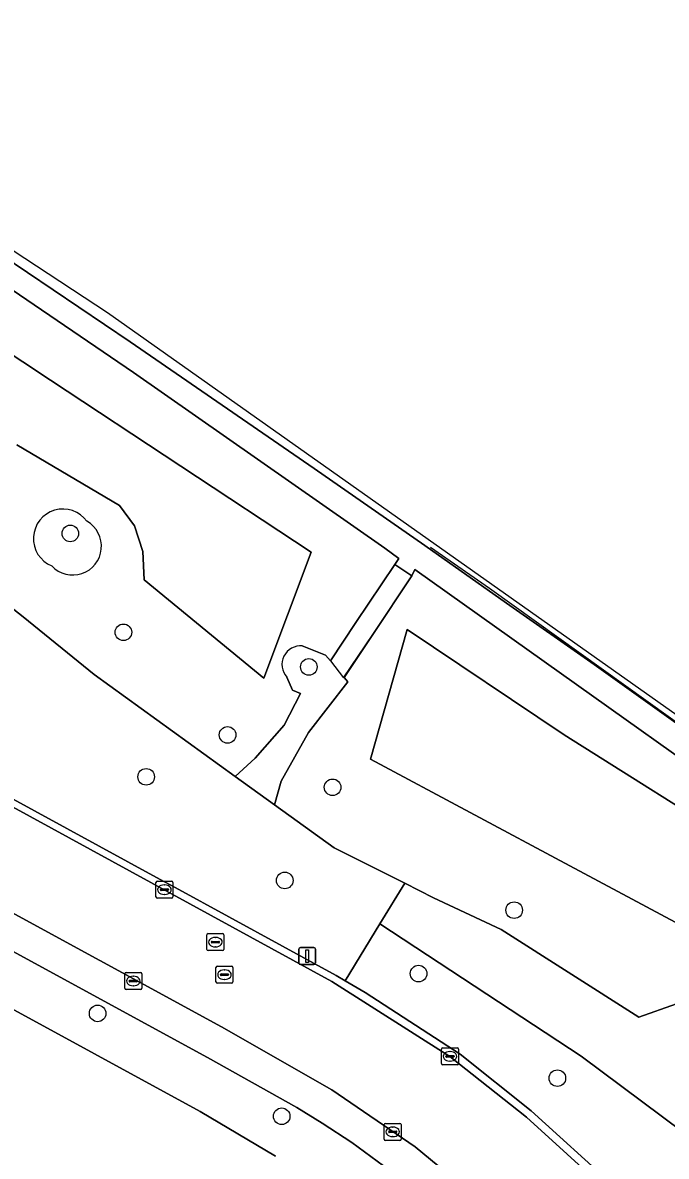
# Model space of a CAD drawing. Extents: x 163683 to 164494, y 382709 to 383872.
# Drawn here: x 164246.7 to 164284.6, y 383574.1 to 383640.8 of the extents above; entities that cross this region are included whole.
import ezdxf

# ---------------------------------------------------------------- set-up
doc = ezdxf.new("R2010")
doc.units = 0
for name, color, linetype in [('IMGEO_Boom', 7, 'Continuous'), ('IMGEO_Dek', 7, 'Continuous'), ('IMGEO_Erf', 7, 'Continuous'), ('IMGEO_Geluidsscherm', 7, 'Continuous'), ('IMGEO_Groenvoorziening', 7, 'Continuous'), ('IMGEO_Hek', 7, 'Continuous'), ('IMGEO_Kolk', 7, 'Continuous'), ('IMGEO_Lichtmast', 7, 'Continuous'), ('IMGEO_Oever', 7, 'Continuous'), ('IMGEO_Parkeervlak_open', 7, 'Continuous'), ('IMGEO_Rijbaan_lokaal_open', 7, 'Continuous'), ('IMGEO_Rioolput', 7, 'Continuous'), ('IMGEO_Spoorbaan_halfverhard', 7, 'Continuous'), ('IMGEO_Voetpad_open', 7, 'Continuous'), ('IMGEO_Waterloop', 7, 'Continuous')]:
    doc.layers.add(name, color=color, linetype=linetype)

msp = doc.modelspace()

# ---------------------------------------------------------------- linework, layer by layer
at = {"layer": 'IMGEO_Boom'}
for centre in [(164249.458, 383610.745), (164252.583, 383604.927), (164263.503, 383602.89), (164258.722, 383598.89), (164253.923, 383596.422), (164264.906, 383595.805), (164262.084, 383590.324), (164275.597, 383588.574), (164269.967, 383584.84), (164251.067, 383582.498), (164278.141, 383578.689), (164261.906, 383576.447)]:
    msp.add_circle(centre, 0.489, dxfattribs=at)
at = {"layer": 'IMGEO_Dek'}
msp.add_lwpolyline([(164269.566, 383608.252), (164269.509, 383608.29), (164268.561, 383608.923), (164266.282, 383605.508), (164264.777, 383603.255), (164265.553, 383602.24), (164267.266, 383604.806)], close=True, dxfattribs=at)
at = {"layer": 'IMGEO_Erf'}
msp.add_lwpolyline([(164261.539, 383574.089), (164257.108, 383576.723), (164238.193, 383587.024), (164236.474, 383586.528), (164221.14, 383558.239)], dxfattribs=at)
at = {"layer": 'IMGEO_Geluidsscherm'}
msp.add_lwpolyline([(164190.292, 383662.961), (164204.809, 383653.797), (164214.604, 383647.472), (164219.024, 383644.671), (164226.447, 383639.812), (164234.147, 383634.711), (164245.425, 383627.125), (164252.983, 383622.013), (164263.817, 383614.57), (164270.329, 383610.044), (164275.137, 383606.636), (164280.317, 383603.031), (164290.149, 383596.013), (164297.866, 383590.452), (164311.726, 383580.275), (164322.5, 383572.229)], dxfattribs=at)
at = {"layer": 'IMGEO_Groenvoorziening'}
for points in [[(164186.601, 383663.486), (164222.865, 383640.287), (164236.524, 383631.543), (164253.179, 383620.224), (164267.99, 383609.881), (164268.809, 383609.278), (164268.561, 383608.923), (164269.509, 383608.29), (164269.566, 383608.252), (164269.744, 383608.623), (164297.287, 383589.051), (164333.362, 383562.188)], [(164322.5, 383572.229), (164311.726, 383580.275), (164297.866, 383590.452), (164290.149, 383596.013), (164280.317, 383603.031), (164275.137, 383606.636), (164270.329, 383610.044), (164263.817, 383614.57), (164252.983, 383622.013), (164245.425, 383627.125), (164234.147, 383634.711), (164226.447, 383639.812), (164219.024, 383644.671), (164214.604, 383647.472), (164204.809, 383653.797), (164190.292, 383662.961)], [(164178.808, 383633.553), (164178.254, 383632.083), (164243.729, 383596.391), (164254.758, 383590.378), (164255.636, 383589.9), (164265.115, 383584.732), (164265.642, 383584.422), (164267.688, 383587.765), (164269.15, 383590.155), (164264.991, 383592.246), (164261.485, 383594.779), (164259.176, 383596.446), (164250.858, 383602.453), (164246.686, 383605.84), (164240.65, 383610.564), (164236.144, 383613.287)], [(164265.576, 383602.275), (164267.266, 383604.806), (164269.566, 383608.252), (164269.509, 383608.29), (164268.561, 383608.923), (164266.282, 383605.508), (164264.777, 383603.255), (164264.494, 383603.581), (164263.119, 383604.126)], [(164262.206, 383602.293), (164262.536, 383601.532), (164263.012, 383601.33), (164262.054, 383599.454), (164260.335, 383597.514), (164259.176, 383596.446), (164261.485, 383594.779), (164261.884, 383596.17), (164263.487, 383599.038), (164265.797, 383602.004), (164265.576, 383602.275)], [(164294.748, 383571.879), (164287.858, 383578.832), (164286.909, 383581.758), (164286.346, 383582.668), (164285.151, 383583.062), (164282.935, 383582.272), (164274.841, 383587.429), (164270.853, 383589.3), (164269.15, 383590.155), (164267.688, 383587.765), (164279.545, 383579.974), (164297.466, 383566.625)]]:
    msp.add_lwpolyline(points, dxfattribs=at)
msp.add_lwpolyline([(164267.688, 383587.765), (164265.642, 383584.422), (164266.819, 383583.728), (164272.413, 383580.093), (164276.604, 383576.775), (164281.446, 383572.367), (164285.362, 383568.058), (164289.043, 383563.387), (164290.899, 383560.55), (164299.212, 383563.801), (164300.779, 383564.259), (164297.466, 383566.625), (164279.545, 383579.974)], close=True, dxfattribs=at)
for centre, radius, start, end in [((164249.024, 383610.445), 1.739, 35.67299, 247.63907), ((164249.6, 383609.99), 1.691, 222.98953, 60.32253), ((164263.023, 383603.03), 1.1, 85.00076, 222.04432)]:
    msp.add_arc(centre, radius, start, end, dxfattribs=at)
at = {"layer": 'IMGEO_Hek'}
msp.add_lwpolyline([(164270.665, 383609.932), (164274.138, 383607.527), (164298.099, 383590.383), (164317.574, 383576.056), (164335.508, 383562.46)], dxfattribs=at)
at = {"layer": 'IMGEO_Kolk'}
for p, q in [((164254.501, 383589.355), (164254.501, 383590.207)), ((164254.576, 383590.281), (164255.428, 383590.281)), ((164255.502, 383590.207), (164255.502, 383589.355)), ((164254.76, 383589.775), (164254.76, 383589.787)), ((164255.198, 383589.738), (164254.8, 383589.738)), ((164254.803, 383589.824), (164255.201, 383589.824)), ((164255.012, 383589.501), (164254.987, 383589.501)), ((164254.989, 383590.061), (164255.014, 383590.061)), ((164255.244, 383589.787), (164255.244, 383589.775)), ((164255.428, 383589.281), (164254.576, 383589.281)), ((164252.669, 383583.979), (164252.669, 383584.831)), ((164252.744, 383584.905), (164253.596, 383584.905)), ((164253.67, 383584.831), (164253.67, 383583.979)), ((164252.928, 383584.399), (164252.928, 383584.411)), ((164253.366, 383584.362), (164252.968, 383584.362)), ((164252.971, 383584.448), (164253.369, 383584.448)), ((164253.18, 383584.125), (164253.155, 383584.125)), ((164253.157, 383584.685), (164253.182, 383584.685)), ((164253.412, 383584.411), (164253.412, 383584.399)), ((164253.596, 383583.905), (164252.744, 383583.905)), ((164271.316, 383579.547), (164271.316, 383580.399)), ((164271.391, 383580.473), (164272.243, 383580.473)), ((164271.804, 383580.253), (164271.829, 383580.253)), ((164272.317, 383580.399), (164272.317, 383579.547)), ((164272.243, 383579.473), (164271.391, 383579.473)), ((164271.575, 383579.967), (164271.575, 383579.979)), ((164272.013, 383579.93), (164271.615, 383579.93)), ((164271.618, 383580.016), (164272.016, 383580.016)), ((164271.827, 383579.693), (164271.802, 383579.693)), ((164272.059, 383579.979), (164272.059, 383579.967)), ((164267.945, 383575.101), (164267.945, 383575.953)), ((164268.02, 383576.027), (164268.872, 383576.027)), ((164268.204, 383575.521), (164268.204, 383575.533)), ((164268.642, 383575.484), (164268.244, 383575.484)), ((164268.247, 383575.57), (164268.645, 383575.57)), ((164268.433, 383575.807), (164268.458, 383575.807)), ((164268.688, 383575.533), (164268.688, 383575.521)), ((164268.946, 383575.953), (164268.946, 383575.101)), ((164268.872, 383575.027), (164268.02, 383575.027)), ((164268.456, 383575.247), (164268.431, 383575.247))]:
    msp.add_line(p, q, dxfattribs=at)
for points in [[(164254.501, 383589.355), (164254.501, 383590.207)], [(164254.576, 383590.281), (164255.428, 383590.281)], [(164255.502, 383590.207), (164255.502, 383589.355)], [(164255.428, 383589.281), (164254.576, 383589.281)], [(164252.669, 383583.979), (164252.669, 383584.831)], [(164252.744, 383584.905), (164253.596, 383584.905)], [(164253.67, 383584.831), (164253.67, 383583.979)], [(164253.596, 383583.905), (164252.744, 383583.905)], [(164271.316, 383579.547), (164271.316, 383580.399)], [(164271.391, 383580.473), (164272.243, 383580.473)], [(164272.317, 383580.399), (164272.317, 383579.547)], [(164272.243, 383579.473), (164271.391, 383579.473)], [(164267.945, 383575.101), (164267.945, 383575.953)], [(164268.02, 383576.027), (164268.872, 383576.027)], [(164268.946, 383575.953), (164268.946, 383575.101)], [(164268.872, 383575.027), (164268.02, 383575.027)]]:
    msp.add_lwpolyline(points, dxfattribs=at)
for centre, radius, start, end in [((164254.578, 383590.205), 0.0765, 91.55205, 178.44795), ((164254.578, 383590.205), 0.0765, 91.55205, 178.44795), ((164255.426, 383590.205), 0.0765, 1.55205, 88.44795), ((164255.426, 383590.205), 0.0765, 1.55205, 88.44795), ((164254.8, 383589.784), 0.0403, 85.87752, 175.75265), ((164254.797, 383589.774), 0.0366, 178.93798, 274.71019), ((164255.201, 383589.781), 0.043, 264.86636, 352.45326), ((164255.205, 383589.786), 0.0386, 1.73085, 96.63898), ((164254.578, 383589.357), 0.0765, 181.55205, 268.44795), ((164254.578, 383589.357), 0.0765, 181.55205, 268.44795), ((164255.426, 383589.357), 0.0765, 271.55205, 358.44795), ((164255.426, 383589.357), 0.0765, 271.55205, 358.44795), ((164252.746, 383584.829), 0.0765, 91.55205, 178.44795), ((164252.746, 383584.829), 0.0765, 91.55205, 178.44795), ((164253.594, 383584.829), 0.0765, 1.55205, 88.44795), ((164253.594, 383584.829), 0.0765, 1.55205, 88.44795), ((164252.968, 383584.408), 0.0403, 85.87752, 175.75265), ((164252.965, 383584.398), 0.0366, 178.93798, 274.71019), ((164253.369, 383584.405), 0.043, 264.86636, 352.45326), ((164253.373, 383584.41), 0.0386, 1.73085, 96.63898), ((164252.746, 383583.981), 0.0765, 181.55205, 268.44795), ((164252.746, 383583.981), 0.0765, 181.55205, 268.44795), ((164253.594, 383583.981), 0.0765, 271.55205, 358.44795), ((164253.594, 383583.981), 0.0765, 271.55205, 358.44795), ((164271.393, 383580.397), 0.0765, 91.55205, 178.44795), ((164271.393, 383580.397), 0.0765, 91.55205, 178.44795), ((164272.241, 383580.397), 0.0765, 1.55205, 88.44795), ((164272.241, 383580.397), 0.0765, 1.55205, 88.44795), ((164271.393, 383579.549), 0.0765, 181.55205, 268.44795), ((164271.393, 383579.549), 0.0765, 181.55205, 268.44795), ((164271.615, 383579.976), 0.0403, 85.87752, 175.75265), ((164271.612, 383579.966), 0.0366, 178.93798, 274.71019), ((164272.016, 383579.973), 0.043, 264.86636, 352.45326), ((164272.02, 383579.978), 0.0386, 1.73085, 96.63898), ((164272.241, 383579.549), 0.0765, 271.55205, 358.44795), ((164272.241, 383579.549), 0.0765, 271.55205, 358.44795), ((164268.022, 383575.951), 0.0765, 91.55205, 178.44795), ((164268.022, 383575.951), 0.0765, 91.55205, 178.44795), ((164268.244, 383575.53), 0.0403, 85.87752, 175.75265), ((164268.241, 383575.52), 0.0366, 178.93798, 274.71019), ((164268.645, 383575.527), 0.043, 264.86636, 352.45326), ((164268.649, 383575.532), 0.0386, 1.73085, 96.63898), ((164268.87, 383575.951), 0.0765, 1.55205, 88.44795), ((164268.87, 383575.951), 0.0765, 1.55205, 88.44795), ((164268.022, 383575.103), 0.0765, 181.55205, 268.44795), ((164268.022, 383575.103), 0.0765, 181.55205, 268.44795), ((164268.87, 383575.103), 0.0765, 271.55205, 358.44795), ((164268.87, 383575.103), 0.0765, 271.55205, 358.44795)]:
    msp.add_arc(centre, radius, start, end, dxfattribs=at)
for centre, major_axis, ratio, start_param, end_param in [((164254.988, 383589.781), (-0.387, 0.002), 0.722429, 4.712389, 7.853982), ((164255.013, 383589.781), (-0.39, 0.002), 0.717154, 1.570796, 4.712389), ((164253.156, 383584.405), (-0.387, 0.002), 0.722429, 4.712389, 7.853982), ((164253.181, 383584.405), (-0.39, 0.002), 0.717154, 1.570796, 4.712389), ((164271.803, 383579.973), (-0.387, 0.002), 0.722429, 4.712389, 7.853982), ((164271.828, 383579.973), (-0.39, 0.002), 0.717154, 1.570796, 4.712389), ((164268.432, 383575.527), (-0.387, 0.002), 0.722429, 4.712389, 7.853982), ((164268.457, 383575.527), (-0.39, 0.002), 0.717154, 1.570796, 4.712389)]:
    msp.add_ellipse(centre, major_axis=major_axis, ratio=ratio, start_param=start_param, end_param=end_param, dxfattribs=at)
at = {"layer": 'IMGEO_Lichtmast'}
for p, q in [((164262.914, 383585.472), (164262.914, 383586.272)), ((164262.914, 383586.272), (164262.914, 383585.472)), ((164263.014, 383586.372), (164263.804, 383586.372)), ((164263.804, 383586.372), (164263.014, 383586.372)), ((164263.904, 383586.272), (164263.904, 383585.472)), ((164263.904, 383585.472), (164263.904, 383586.272)), ((164263.804, 383585.372), (164263.014, 383585.372)), ((164263.014, 383585.372), (164263.804, 383585.372))]:
    msp.add_line(p, q, dxfattribs=at)
msp.add_lwpolyline([(164263.334, 383586.247), (164263.484, 383586.247), (164263.484, 383585.497), (164263.334, 383585.497), (164263.334, 383586.247)], dxfattribs=at)
for centre, start, end in [((164263.014, 383586.272), 90, 180), ((164263.014, 383586.272), 90, 180), ((164263.804, 383586.272), 0, 90), ((164263.804, 383586.272), 360, 90), ((164263.014, 383585.472), 180, 270), ((164263.014, 383585.472), 180, 270), ((164263.804, 383585.472), 270, 0), ((164263.804, 383585.472), 270, 0)]:
    msp.add_arc(centre, 0.1, start, end, dxfattribs=at)
at = {"layer": 'IMGEO_Oever'}
for points in [[(164263.119, 383604.126), (164264.494, 383603.581), (164264.777, 383603.255), (164266.282, 383605.508), (164268.561, 383608.923), (164268.809, 383609.278), (164267.99, 383609.881), (164253.179, 383620.224), (164236.524, 383631.543), (164222.865, 383640.287), (164220.852, 383639.593), (164212.43, 383634.892)], [(164238.496, 383626.237), (164248.291, 383619.773), (164263.65, 383609.638), (164260.852, 383602.22), (164253.799, 383608.007), (164253.735, 383609.682), (164253.233, 383611.188), (164252.354, 383612.393), (164246.305, 383615.957)], [(164203.452, 383621.656), (164206.907, 383620.347), (164211.26, 383619.618), (164217.841, 383620.414), (164220.774, 383620.363), (164228.061, 383617.214), (164236.144, 383613.287), (164240.65, 383610.564), (164246.686, 383605.84), (164250.858, 383602.453), (164259.176, 383596.446), (164260.335, 383597.514), (164262.054, 383599.454), (164263.012, 383601.33), (164262.536, 383601.532), (164262.206, 383602.293)], [(164333.362, 383562.188), (164297.287, 383589.051), (164269.744, 383608.623), (164269.566, 383608.252), (164267.266, 383604.806), (164265.576, 383602.275), (164265.797, 383602.004), (164263.487, 383599.038), (164261.884, 383596.17), (164261.485, 383594.779), (164264.991, 383592.246), (164269.15, 383590.155), (164270.853, 383589.3), (164274.841, 383587.429), (164282.935, 383582.272), (164285.151, 383583.062), (164286.346, 383582.668), (164286.909, 383581.758), (164287.858, 383578.832), (164294.748, 383571.879)]]:
    msp.add_lwpolyline(points, dxfattribs=at)
msp.add_lwpolyline([(164269.303, 383605.097), (164278.551, 383598.903), (164289.407, 383592.066), (164307.984, 383576.862), (164334.353, 383556.954), (164335.62, 383554.367), (164331.948, 383552.569), (164328.972, 383553.373), (164309.592, 383567.129), (164305.747, 383571.85), (164299.54, 383577.345), (164291.582, 383584.389), (164278.873, 383591.181), (164267.132, 383597.455)], close=True, dxfattribs=at)
for centre, radius, start, end in [((164249.024, 383610.445), 1.739, 35.67299, 247.63907), ((164249.6, 383609.99), 1.691, 222.98953, 60.32253), ((164263.023, 383603.03), 1.1, 85.00076, 222.04432)]:
    msp.add_arc(centre, radius, start, end, dxfattribs=at)
at = {"layer": 'IMGEO_Parkeervlak_open'}
for points in [[(164284.157, 383559.941), (164281.972, 383562.836), (164278.958, 383566.373), (164274.618, 383570.645), (164269.76, 383574.647), (164264.861, 383578.006), (164258.358, 383581.718), (164208.835, 383608.682), (164204.594, 383610.992), (164173.857, 383627.735)], [(164175.764, 383624.455), (164257.542, 383579.901), (164262.793, 383576.956), (164264.289, 383576.039), (164266.044, 383574.897), (164269.392, 383572.433), (164272.49, 383569.873), (164274.731, 383567.862), (164278.195, 383564.269), (164280.771, 383561.188)]]:
    msp.add_lwpolyline(points, dxfattribs=at)
at = {"layer": 'IMGEO_Rijbaan_lokaal_open'}
msp.add_lwpolyline([(164281.117, 383572.046), (164276.318, 383576.386), (164271.817, 383579.973), (164264.868, 383584.373), (164243.523, 383596.022), (164211.467, 383613.518), (164208.835, 383608.682), (164258.358, 383581.718), (164264.861, 383578.006), (164269.76, 383574.647), (164274.618, 383570.645)], dxfattribs=at)
at = {"layer": 'IMGEO_Rioolput'}
for p, q in [((164257.502, 383586.267), (164257.502, 383587.119)), ((164257.577, 383587.193), (164258.429, 383587.193)), ((164257.99, 383586.973), (164258.015, 383586.973)), ((164258.503, 383587.119), (164258.503, 383586.267)), ((164258.429, 383586.193), (164257.577, 383586.193)), ((164257.761, 383586.687), (164257.761, 383586.699)), ((164258.199, 383586.65), (164257.801, 383586.65)), ((164257.804, 383586.736), (164258.202, 383586.736)), ((164258.013, 383586.413), (164257.988, 383586.413)), ((164258.245, 383586.699), (164258.245, 383586.687)), ((164258.036, 383584.35), (164258.036, 383585.202)), ((164258.111, 383585.276), (164258.963, 383585.276)), ((164258.295, 383584.77), (164258.295, 383584.782)), ((164258.338, 383584.819), (164258.736, 383584.819)), ((164258.524, 383585.056), (164258.549, 383585.056)), ((164258.779, 383584.782), (164258.779, 383584.77)), ((164259.037, 383585.202), (164259.037, 383584.35)), ((164258.963, 383584.276), (164258.111, 383584.276)), ((164258.733, 383584.733), (164258.335, 383584.733)), ((164258.547, 383584.496), (164258.522, 383584.496))]:
    msp.add_line(p, q, dxfattribs=at)
for points in [[(164257.502, 383586.267), (164257.502, 383587.119)], [(164257.577, 383587.193), (164258.429, 383587.193)], [(164258.503, 383587.119), (164258.503, 383586.267)], [(164258.429, 383586.193), (164257.577, 383586.193)], [(164258.036, 383584.35), (164258.036, 383585.202)], [(164258.111, 383585.276), (164258.963, 383585.276)], [(164259.037, 383585.202), (164259.037, 383584.35)], [(164258.963, 383584.276), (164258.111, 383584.276)]]:
    msp.add_lwpolyline(points, dxfattribs=at)
for centre, radius, start, end in [((164257.579, 383587.117), 0.0765, 91.55205, 178.44795), ((164257.579, 383587.117), 0.0765, 91.55205, 178.44795), ((164258.427, 383587.117), 0.0765, 1.55205, 88.44795), ((164258.427, 383587.117), 0.0765, 1.55205, 88.44795), ((164257.579, 383586.269), 0.0765, 181.55205, 268.44795), ((164257.579, 383586.269), 0.0765, 181.55205, 268.44795), ((164257.801, 383586.696), 0.0403, 85.87752, 175.75265), ((164257.798, 383586.686), 0.0366, 178.93798, 274.71019), ((164258.202, 383586.693), 0.043, 264.86636, 352.45326), ((164258.206, 383586.698), 0.0386, 1.73085, 96.63898), ((164258.427, 383586.269), 0.0765, 271.55205, 358.44795), ((164258.427, 383586.269), 0.0765, 271.55205, 358.44795), ((164258.113, 383585.2), 0.0765, 91.55205, 178.44795), ((164258.113, 383585.2), 0.0765, 91.55205, 178.44795), ((164258.335, 383584.779), 0.0403, 85.87752, 175.75265), ((164258.74, 383584.781), 0.0386, 1.73085, 96.63898), ((164258.961, 383585.2), 0.0765, 1.55205, 88.44795), ((164258.961, 383585.2), 0.0765, 1.55205, 88.44795), ((164258.113, 383584.352), 0.0765, 181.55205, 268.44795), ((164258.113, 383584.352), 0.0765, 181.55205, 268.44795), ((164258.332, 383584.769), 0.0366, 178.93798, 274.71019), ((164258.736, 383584.776), 0.043, 264.86636, 352.45326), ((164258.961, 383584.352), 0.0765, 271.55205, 358.44795), ((164258.961, 383584.352), 0.0765, 271.55205, 358.44795)]:
    msp.add_arc(centre, radius, start, end, dxfattribs=at)
for centre, major_axis, ratio, start_param, end_param in [((164257.989, 383586.693), (-0.387, 0.002), 0.722429, 4.712389, 7.853982), ((164258.014, 383586.693), (-0.39, 0.002), 0.717154, 1.570796, 4.712389), ((164258.523, 383584.776), (-0.387, 0.002), 0.722429, 4.712389, 7.853982), ((164258.548, 383584.776), (-0.39, 0.002), 0.717154, 1.570796, 4.712389)]:
    msp.add_ellipse(centre, major_axis=major_axis, ratio=ratio, start_param=start_param, end_param=end_param, dxfattribs=at)
at = {"layer": 'IMGEO_Spoorbaan_halfverhard'}
for points in [[(164322.031, 383574.014), (164276.55, 383606.142), (164251.65, 383623.732), (164208.501, 383652.066), (164154.08, 383686.491)], [(164190.292, 383662.961), (164204.809, 383653.797), (164214.604, 383647.472), (164219.024, 383644.671), (164226.447, 383639.812), (164234.147, 383634.711), (164245.425, 383627.125), (164252.983, 383622.013), (164263.817, 383614.57), (164270.329, 383610.044), (164275.137, 383606.636), (164280.317, 383603.031), (164290.149, 383596.013), (164297.866, 383590.452), (164311.726, 383580.275), (164322.5, 383572.229)]]:
    msp.add_lwpolyline(points, dxfattribs=at)
at = {"layer": 'IMGEO_Voetpad_open'}
for points in [[(164110.166, 383668.665), (164207.225, 383615.819), (164211.467, 383613.518), (164243.523, 383596.022), (164264.868, 383584.373), (164271.817, 383579.973), (164276.318, 383576.386), (164281.117, 383572.046)], [(164281.446, 383572.367), (164276.604, 383576.775), (164272.413, 383580.093), (164266.819, 383583.728), (164265.642, 383584.422), (164265.115, 383584.732), (164255.636, 383589.9), (164254.758, 383590.378), (164243.729, 383596.391), (164178.254, 383632.083)], [(164280.771, 383561.188), (164278.195, 383564.269), (164274.731, 383567.862), (164272.49, 383569.873), (164272.181, 383569.542), (164269.106, 383572.082), (164269.392, 383572.433), (164266.044, 383574.897), (164264.289, 383576.039), (164262.793, 383576.956), (164257.542, 383579.901), (164175.764, 383624.455)], [(164172.181, 383622.996), (164177.359, 383620.155), (164233.876, 383589.375), (164238.193, 383587.024), (164257.108, 383576.723), (164261.539, 383574.089)]]:
    msp.add_lwpolyline(points, dxfattribs=at)
msp.add_lwpolyline([(164269.566, 383608.252), (164269.509, 383608.29), (164268.561, 383608.923), (164266.282, 383605.508), (164264.777, 383603.255), (164265.553, 383602.24), (164267.266, 383604.806)], close=True, dxfattribs=at)
at = {"layer": 'IMGEO_Waterloop'}
msp.add_lwpolyline([(164246.305, 383615.957), (164252.354, 383612.393), (164253.233, 383611.188), (164253.735, 383609.682), (164253.799, 383608.007), (164260.852, 383602.22), (164263.65, 383609.638), (164248.291, 383619.773), (164238.496, 383626.237)], dxfattribs=at)
msp.add_lwpolyline([(164269.303, 383605.097), (164267.132, 383597.455), (164278.873, 383591.181), (164291.582, 383584.389), (164299.54, 383577.345), (164305.747, 383571.85), (164309.592, 383567.129), (164328.972, 383553.373), (164331.948, 383552.569), (164335.62, 383554.367), (164334.353, 383556.954), (164307.984, 383576.862), (164289.407, 383592.066), (164278.551, 383598.903)], close=True, dxfattribs=at)

doc.saveas('drawing.dxf')
